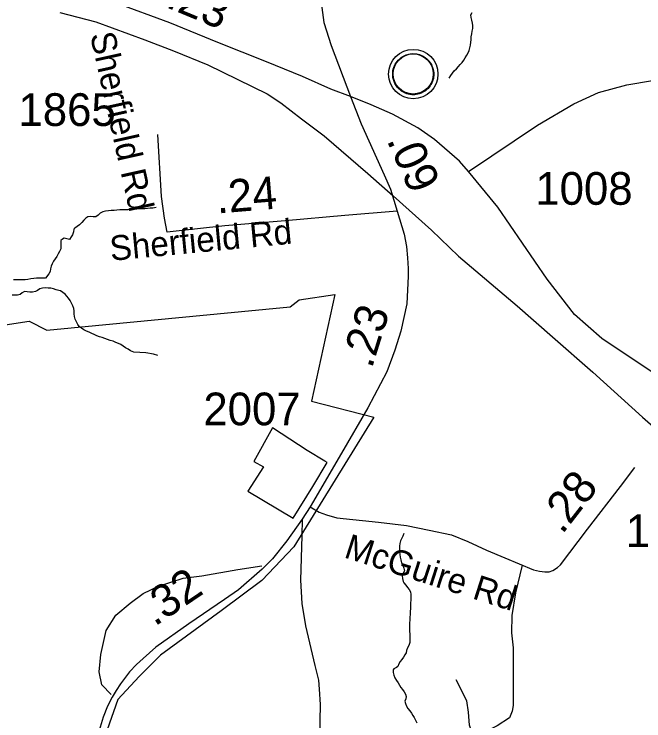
# Model space of a CAD drawing. Extents: x 1662474 to 1856135, y 779280 to 917889.
# Drawn here: x 1699104 to 1701511, y 858968 to 861669 of the extents above; entities that cross this region are included whole.
import ezdxf

# ---------------------------------------------------------------- set-up
doc = ezdxf.new("R2010")
doc.units = 0
for name, color, linetype in [('Default', 7, 'Continuous'), ('Exist Boundary Political City Limit New', 7, 'Continuous'), ('Exist Civil Demographics Community CELL', 7, 'Continuous'), ('Exist Hydrographic Creek Single Shore', 7, 'Continuous'), ('Exist Railroad Mainline', 7, 'Continuous'), ('Exist Road Non-System Type 51', 7, 'Continuous'), ('Exist Road Non-System Type 51 Label', 7, 'Continuous'), ('Exist Road Secondary Mileage Hundredths English Label', 7, 'Continuous'), ('Exist Road Secondary Mileage Tenths English Label', 7, 'Continuous'), ('Exist Road Secondary Type 51 Attributed', 7, 'Continuous'), ('Exist Road Secondary Type 51 Label', 7, 'Continuous'), ('Exist Road Secondary Type 51 Number Label', 7, 'Continuous'), ('Map Preparation Boundary City Limit Buffer Line', 7, 'Continuous')]:
    doc.layers.add(name, color=color, linetype=linetype)

msp = doc.modelspace()

# ---------------------------------------------------------------- linework, layer by layer
at = {"layer": 'Default'}
msp.add_lwpolyline([(1699997.5, 859845.9), (1700170.2, 859742.3), (1700245, 859863.2), (1700300.8, 859955.3), (1700291.2, 859960.6), (1700223.9, 860001.4), (1700091.5, 860087.8), (1700020.5, 859959.2), (1700057, 859938.1), (1699997.5, 859845.9)], dxfattribs=at)
at = {"layer": 'Exist Boundary Political City Limit New'}
msp.add_lwpolyline([(1697667.1, 861194.9), (1697606, 860821.4), (1697640, 860481.9), (1697809.8, 860475.1), (1697830.1, 860447.9), (1697843.8, 860312.1), (1697877.6, 860251.1), (1698033.9, 860312.1), (1698210.4, 860251.1), (1698760.4, 860434.4), (1699161, 860495.5), (1699228.9, 860461.6), (1700159.1, 860549.8), (1700193.1, 860576.9), (1700328.9, 860597.3), (1700240.6, 860189.9), (1700478.2, 860128.8), (1700172.8, 859633.1), (1700050.5, 859504.1), (1699894.4, 859388.7), (1699663.5, 859218.9), (1699582, 859137.4), (1699500.5, 859049.2), (1699459.8, 858933.8)], dxfattribs=at)
at = {"layer": 'Exist Civil Demographics Community CELL'}
msp.add_lwpolyline([(1700551.8, 861452.5), (1700552.8, 861458.1), (1700554.6, 861464.6), (1700557.5, 861471.8), (1700560.4, 861477.6), (1700563.8, 861483.3), (1700567.5, 861488.4), (1700571.5, 861492.8), (1700576.1, 861497.4), (1700581.6, 861502), (1700587, 861505.7), (1700591.9, 861508.5), (1700597, 861511), (1700602.4, 861513.3), (1700608.1, 861515.1), (1700612.4, 861516.2), (1700617.2, 861517), (1700621.4, 861517.7), (1700627.7, 861518), (1700632.2, 861517.9), (1700637.8, 861517.6), (1700642.7, 861516.9), (1700647.6, 861515.9), (1700652.6, 861514.5), (1700657.8, 861512.5), (1700664.5, 861509.6), (1700670.7, 861506.1), (1700675.8, 861502.6), (1700680.9, 861498.6), (1700684.3, 861495.4), (1700688.4, 861491), (1700692.2, 861486.3), (1700695.3, 861481.8), (1700698.5, 861476.7), (1700700.9, 861471.6), (1700702.9, 861466.6), (1700704.5, 861461.6), (1700705.8, 861457), (1700706.9, 861450.9), (1700707.5, 861446.2), (1700707.8, 861440.2), (1700707.6, 861434.4), (1700707, 861428.7), (1700706.1, 861423.3), (1700704.4, 861417.1), (1700702.5, 861411.3), (1700700.3, 861406.2), (1700697.1, 861400.2), (1700693.8, 861394.9), (1700690.4, 861390.2), (1700686.1, 861385.4), (1700680.8, 861380.5), (1700675.8, 861376.4), (1700670.8, 861372.9), (1700666.5, 861370.4), (1700659.7, 861367.2), (1700652.5, 861364.5), (1700646.6, 861363), (1700640, 861361.7), (1700635.6, 861361.2), (1700631.1, 861361), (1700625.5, 861361), (1700621.2, 861361.4), (1700615.6, 861362.1), (1700609.6, 861363.4), (1700605.1, 861364.7), (1700599.9, 861366.6), (1700595.3, 861368.6), (1700591.4, 861370.8), (1700584.6, 861374.9), (1700579, 861379.2), (1700574.1, 861383.7), (1700569.6, 861388.5), (1700566.4, 861392.5), (1700563.5, 861396.7), (1700559.4, 861403.7), (1700557.6, 861407.3), (1700555.9, 861411.3), (1700553.3, 861419.5), (1700551.8, 861426.5), (1700551.1, 861431.7), (1700550.8, 861438), (1700550.7, 861442.7), (1700551.3, 861449.2)], close=True, dxfattribs=at)
for centre, radius in [((1700629.4, 861440.1), 94.3), ((1700629.1, 861440.3), 76.7)]:
    msp.add_circle(centre, radius, dxfattribs=at)
at = {"layer": 'Exist Hydrographic Creek Single Shore'}
for points in [[(1700766.8, 861424.9), (1700772.9, 861434.4), (1700778.9, 861442.8), (1700786.2, 861452.5), (1700794.4, 861460.4), (1700801.8, 861468.5), (1700809, 861476.9), (1700815.9, 861484.6), (1700822.4, 861493.4), (1700828, 861502.4), (1700833.5, 861511.6), (1700838.8, 861521), (1700842.6, 861530.4), (1700846, 861540.2), (1700848.1, 861550.7), (1700849.8, 861561.4), (1700850.2, 861571.1), (1700851.2, 861582.4), (1700852.6, 861593.2), (1700854.8, 861603.9), (1700856.9, 861614.4), (1700857.4, 861625.5), (1700855.8, 861634.9), (1700853.1, 861646.2), (1700850.2, 861655.9), (1700849.8, 861666.4), (1700853.9, 861675.6)], [(1699646.9, 860929.4), (1699634.4, 860927.9), (1699623.9, 860926.8), (1699613.4, 860925.8), (1699602.6, 860924.8), (1699592.4, 860924.4), (1699582.6, 860924.2), (1699572.6, 860923.1), (1699561.1, 860922.6), (1699550.4, 860921.8), (1699539.4, 860921.6), (1699528.5, 860921.3), (1699518.4, 860920.8), (1699507.2, 860920.5), (1699496.5, 860919.8), (1699486.2, 860918.9), (1699474.8, 860918.2), (1699464, 860917.6), (1699453, 860916.1), (1699442.8, 860913.9), (1699433, 860907.7), (1699425.1, 860900.1), (1699415.4, 860894.8), (1699406, 860893.8), (1699395, 860895.6), (1699385.8, 860893.8), (1699377.9, 860889.3), (1699370, 860881.4), (1699362.4, 860872.2), (1699353.2, 860864.1), (1699344, 860857.8), (1699335.4, 860851.2), (1699331.8, 860846.8), (1699329.9, 860836.3), (1699327, 860825.8), (1699322.2, 860817.4), (1699314.6, 860807.9), (1699305.2, 860809.5), (1699295, 860812.1), (1699288.1, 860809.2), (1699282.1, 860803.2), (1699282.1, 860792.7), (1699282.6, 860782.2), (1699281.6, 860772), (1699276.9, 860762.2), (1699271.4, 860753.4), (1699266.4, 860743.1), (1699259.8, 860733.1), (1699253.5, 860724.2), (1699248.8, 860714.8), (1699244.9, 860705.9), (1699243.2, 860695.4), (1699241.4, 860685.6), (1699236.1, 860676.2), (1699224.1, 860660.4)], [(1699224.1, 860660.4), (1699223.4, 860660.4), (1699213.6, 860660.4), (1699201.2, 860660.4), (1699189.5, 860660.4), (1699179.2, 860659.1), (1699168, 860657), (1699156.4, 860655.2), (1699145.9, 860653.9), (1699135.1, 860653.4), (1699123.9, 860653.4), (1699112.6, 860653.4), (1699101.5, 860653.4)], [(1699652.8, 860364.7), (1699636.4, 860369.4), (1699607, 860373.9), (1699561.6, 860377.2), (1699548.2, 860382), (1699539.4, 860387.8), (1699529.9, 860394.1), (1699520.6, 860400.4), (1699511.8, 860405.9), (1699502.2, 860410.3), (1699492.4, 860414.2), (1699481.6, 860418.4), (1699471.1, 860421.4), (1699460.9, 860425.3), (1699450.4, 860428.7), (1699439.6, 860432.4), (1699430.4, 860436.1), (1699420.1, 860439.4), (1699409.9, 860443.9), (1699400.5, 860448.1), (1699390, 860453.4), (1699380.2, 860457.8), (1699370.5, 860462.6), (1699360.6, 860468.1), (1699352.1, 860475.4), (1699346.6, 860483), (1699342, 860493.2), (1699337.2, 860503.2), (1699334.4, 860513.4), (1699333.5, 860523.9), (1699333.2, 860535), (1699332, 860544.2), (1699327.8, 860554.1), (1699323.4, 860564.1), (1699318.1, 860573.8), (1699311.8, 860583), (1699305.5, 860591.4), (1699298.4, 860598.8), (1699290, 860605.3), (1699281, 860611.1), (1699274.2, 860613.2), (1699263.8, 860614.8), (1699254.5, 860619), (1699244.4, 860621.3), (1699234.1, 860622.1), (1699222.8, 860622.4), (1699212.2, 860622.1), (1699201.8, 860619), (1699193.1, 860612.9), (1699185.2, 860609), (1699173.8, 860606.6), (1699163.8, 860606.1), (1699153.2, 860607.9), (1699142.8, 860608.5), (1699134.4, 860604.2), (1699126, 860597.7), (1699116.5, 860594.6), (1699107, 860594.3), (1699096, 860594.3)], [(1700593.9, 859683.6), (1700590.1, 859673.1), (1700584.9, 859663.9), (1700580.8, 859655.5), (1700577.9, 859645.2), (1700576.8, 859635.1), (1700576.8, 859625.1), (1700577, 859614.1), (1700577.6, 859603.8), (1700579.4, 859593.1), (1700581.5, 859582.8), (1700584.4, 859571.6), (1700588.9, 859561.1), (1700592.8, 859551.6), (1700595.6, 859541.4), (1700590.8, 859532.2), (1700587.5, 859522.2), (1700587.8, 859511.2), (1700591, 859500.1), (1700593.9, 859494.6), (1700600.4, 859486.5), (1700607.5, 859477.8), (1700614, 859469.4), (1700618.5, 859460.2), (1700619.5, 859450.8), (1700619.9, 859440.3), (1700619.9, 859429.3), (1700619, 859418.5), (1700618.5, 859407.5), (1700618.2, 859396.8), (1700618, 859385.7), (1700616.9, 859374.2), (1700616.1, 859363.9), (1700615.6, 859352.9), (1700615.4, 859342.9), (1700615.6, 859267.1), (1700612.2, 859255.8), (1700607.2, 859246.1), (1700603.9, 859236.1), (1700602.5, 859228.2), (1700596.8, 859219.6), (1700591.8, 859210.9), (1700586.2, 859201.5), (1700579.1, 859194.6), (1700574.4, 859185.4), (1700569.8, 859175.5), (1700564.8, 859171.3), (1700555.2, 859166.3), (1700552.4, 859162.9), (1700552.1, 859152.4), (1700555.2, 859142.2), (1700559.5, 859132.4), (1700565.2, 859121.7), (1700571, 859112.8), (1700576.5, 859103.9), (1700582.2, 859095.4), (1700588.6, 859086.8), (1700594.9, 859078.4), (1700599.9, 859069.4), (1700602, 859060.8), (1700600.4, 859051.9), (1700597.5, 859042.4), (1700599.4, 859033.8), (1700603.9, 859024.1), (1700608.5, 859014.9), (1700615.6, 859005.9), (1700622.1, 858996.8), (1700628.2, 858988.4), (1700632.6, 858980), (1700637.9, 858969.8), (1700642.9, 858960.3)]]:
    msp.add_lwpolyline(points, dxfattribs=at)
at = {"layer": 'Exist Railroad Mainline'}
msp.add_lwpolyline([(1699278.1, 861675), (1699415.7, 861639.6), (1699603, 861571.4), (1699712.6, 861528.4), (1699844, 861474.9), (1700071.1, 861364.8), (1700123.6, 861330.3), (1700202.2, 861268.9), (1700289.2, 861203.9), (1700455.6, 861060.1), (1700552.7, 860974.9), (1700699.3, 860843.2), (1700802.2, 860744.1), (1701026.3, 860553.7), (1701161, 860436.1), (1701315.5, 860300.3), (1701505.7, 860128.1), (1701695.9, 859962.2)], dxfattribs=at)
at = {"layer": 'Exist Road Non-System Type 51'}
for points in [[(1699474.4, 859068.9), (1699438.4, 859104.8), (1699428.8, 859155.1), (1699434.6, 859220.8), (1699455.8, 859313.6), (1699492.6, 859371.6), (1699546.7, 859418), (1699597, 859454.7), (1699655, 859481.8), (1699749.8, 859512.7), (1699821.3, 859522.4), (1699958.7, 859545.6), (1700050.5, 859559.6)], [(1701045.4, 859563.1), (1701020.6, 859457.4), (1701006.5, 859370.5), (1701005.1, 859304.6), (1701011, 859246.4), (1701010.9, 859026.7), (1701007.9, 859004.6), (1700997.4, 858978.9), (1700950.6, 858948.9), (1700901.8, 858924.2), (1700879.5, 858920.4), (1700860.1, 858926.2), (1700848, 858939.2), (1700844.6, 858950.8), (1700841.1, 859000.7), (1700833.6, 859043.7), (1700793.6, 859123.8)]]:
    msp.add_lwpolyline(points, dxfattribs=at)
at = {"layer": 'Exist Road Secondary Type 51 Attributed'}
for points in [[(1700761.9, 863317.5), (1700677.6, 863218.5), (1700610.2, 863121.6), (1700517.5, 862961.6), (1700416.4, 862730), (1700383.4, 862627.7), (1700365.6, 862577.1), (1700360.9, 862524.3), (1700358.9, 862386.5), (1700364.1, 862296.1), (1700360.3, 862224.5), (1700332.3, 862010.6), (1700289.5, 861782.3), (1700280, 861694.3), (1700287.1, 861637.3), (1700315.7, 861549.3), (1700389.5, 861353.8)], [(1700389.5, 861353.8), (1700313.8, 861381.7), (1700206.3, 861430.5), (1700068.9, 861486.1), (1699881.7, 861560.2), (1699698.6, 861636.1), (1699491.4, 861712.5), (1699407.8, 861745.5), (1699275.6, 861782.1)], [(1700840.3, 861067.4), (1701104.8, 861245), (1701243.7, 861325.8), (1701337.8, 861369.4), (1701445.7, 861399.2), (1701544.3, 861415.3), (1701717.1, 861437.9), (1702245.6, 861493.4), (1702422.4, 861492.9), (1702537.3, 861505.7), (1702649.6, 861541.6), (1702835.6, 861615), (1702966.4, 861642.4), (1703111, 861647), (1703505.4, 861624.1), (1703571.9, 861628.6), (1703608.6, 861642.4)], [(1700840.3, 861067.4), (1700806, 861107.4), (1700710.9, 861189.7), (1700646.6, 861234.9), (1700550.3, 861286.1), (1700467.9, 861322.6), (1700389.5, 861353.8)], [(1700389.5, 861353.8), (1700429.7, 861249.6), (1700517.7, 861054.2), (1700542, 861000.1), (1700567.2, 860916.4)], [(1700567.2, 860916.4), (1700367.2, 860899.9), (1700139.7, 860878.8), (1699908.9, 860859.8), (1699688.1, 860836), (1699678.1, 860889.2), (1699667.3, 860972.2), (1699652.4, 861209.4)], [(1701926, 860019.3), (1701873.4, 860065), (1701808.5, 860118.2), (1701722.4, 860180.1), (1701349.7, 860429.3), (1701245.2, 860521), (1701140.6, 860655.5), (1700952.9, 860930.7), (1700840.3, 861067.4)], [(1700567.2, 860916.4), (1700594, 860828.2), (1700603.8, 860780.9), (1700607.1, 860737.1), (1700609.7, 860697.2), (1700609.7, 860666.9), (1700604.4, 860561.7), (1700581.8, 860457.4), (1700558.9, 860384), (1700528.4, 860301.6), (1700455.6, 860163.8), (1700355.6, 859991.4), (1700235.4, 859785.5)], [(1700235.4, 859785.5), (1700270, 859765.6), (1700297.2, 859755.6), (1700337.7, 859743.6), (1700496.5, 859727), (1700604.1, 859713.7), (1700689.6, 859696.3), (1700775.4, 859678.2), (1700837.4, 859652.8), (1700909.1, 859619.8), (1700979.3, 859590.2), (1701089.1, 859545.4), (1701112.3, 859539.2), (1701131.7, 859537.5), (1701149.4, 859537.5), (1701163, 859542), (1701180.7, 859553.2), (1701192.2, 859564.4), (1701295.1, 859699.9), (1701421.9, 859863.1), (1701476.7, 859936.4)], [(1700235.4, 859785.5), (1700205.2, 859738.6)], [(1700205.2, 859738.6), (1700145.7, 859655.3), (1700090.6, 859587.5), (1700052.1, 859547), (1699960.7, 859468.3), (1699908.3, 859431.8), (1699770.9, 859338.9), (1699645.5, 859248.7), (1699596.4, 859206.2), (1699571.5, 859182.7), (1699544.2, 859154.8), (1699509.7, 859109.6), (1699493.1, 859083.7), (1699478.5, 859058.4), (1699460.5, 859023.2), (1699443.9, 858981.4), (1699428, 858930.2), (1699412.4, 858851.5), (1699401.6, 858686.7), (1699388, 858409.6)], [(1700205.2, 859738.6), (1700203.8, 859674.2), (1700198.8, 859505.6), (1700203.8, 859416.2), (1700217, 859331.4), (1700253.5, 859179.4), (1700266.7, 859123.5), (1700270, 859088.8), (1700273.4, 859030.3), (1700269.8, 858844)]]:
    msp.add_lwpolyline(points, dxfattribs=at)
at = {"layer": 'Map Preparation Boundary City Limit Buffer Line'}
for points in [[(1697667.1, 861194.9), (1697606, 860821.4), (1697640, 860481.9), (1697809.8, 860475.1), (1697830.1, 860447.9), (1697843.8, 860312.1), (1697877.6, 860251.1), (1698033.9, 860312.1), (1698210.4, 860251.1), (1698760.4, 860434.4), (1699161, 860495.5), (1699228.9, 860461.6), (1700159.1, 860549.8), (1700193.1, 860576.9), (1700328.9, 860597.3), (1700240.6, 860189.9), (1700478.2, 860128.8), (1700172.8, 859633.1), (1700050.5, 859504.1), (1699894.4, 859388.7), (1699663.5, 859218.9), (1699582, 859137.4), (1699500.5, 859049.2), (1699459.8, 858933.8)], [(1699997.5, 859845.9), (1700170.2, 859742.3), (1700245, 859863.2), (1700300.8, 859955.3), (1700291.2, 859960.6), (1700223.9, 860001.4), (1700091.5, 860087.8), (1700020.5, 859959.2), (1700057, 859938.1), (1699997.5, 859845.9)]]:
    msp.add_lwpolyline(points, dxfattribs=at)

# ---------------------------------------------------------------- texts
at = {"layer": 'Exist Road Non-System Type 51 Label'}
msp.add_text('Sherfield Rd', height=95, rotation=282.5704, dxfattribs=at).set_placement((1699393.4, 861590.3))
at = {"layer": 'Exist Road Secondary Mileage Hundredths English Label'}
for s, rotation, p in [('.09', 294.1254, (1700526.5, 861187.7)), ('.23', 72.6607, (1700470.7, 860311.1)), ('.28', 52.1535, (1701198.4, 859677.3)), ('.32', 34.0461, (1699640.8, 859326.5))]:
    msp.add_text(s, height=125, rotation=rotation, dxfattribs=at).set_placement(p)
at = {"layer": 'Exist Road Secondary Mileage Tenths English Label'}
for s, rotation, p in [('.23', 337.4846, (1699679.1, 861697.4)), ('.24', 4.7128, (1699880.2, 860906.8))]:
    msp.add_text(s, height=125, rotation=rotation, dxfattribs=at).set_placement(p)
at = {"layer": 'Exist Road Secondary Type 51 Label'}
for s, rotation, p in [('Sherfield Rd', 5.4425, (1699473.6, 860725.9)), ('McGuire Rd', 342.2487, (1700360.5, 859593.4))]:
    msp.add_text(s, height=95, rotation=rotation, dxfattribs=at).set_placement(p)
at = {"layer": 'Exist Road Secondary Type 51 Number Label'}
for s, p in [('1865', (1699120.2, 861241.6)), ('1008', (1701095.9, 860940.3)), ('2007', (1699827, 860097.4)), ('1864', (1701441.9, 859631.8))]:
    msp.add_text(s, height=125, dxfattribs=at).set_placement(p)

doc.saveas('drawing.dxf')
